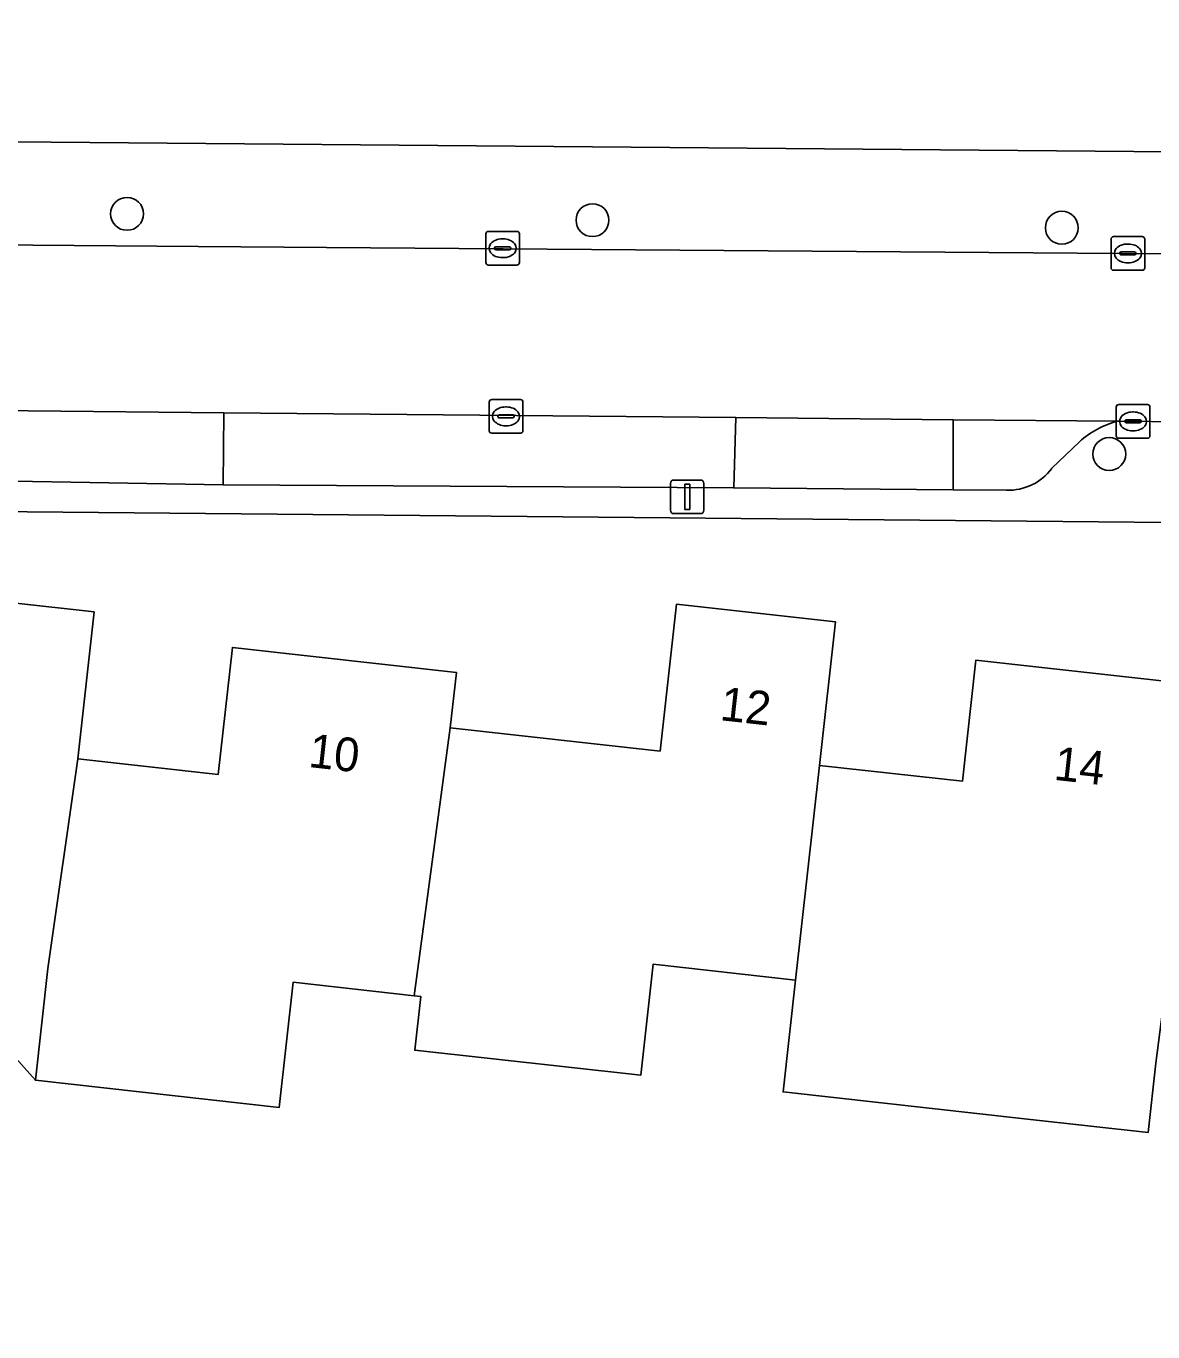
# Model space of a CAD drawing. Extents: x 162396 to 163643, y 386452 to 387406.
# Drawn here: x 162821.03 to 162854.51, y 386627.35 to 386666.15 of the extents above; entities that cross this region are included whole.
import ezdxf

# ---------------------------------------------------------------- set-up
doc = ezdxf.new("R2010")
doc.units = 0
for name, color, linetype in [('IMGEO_Boom', 7, 'Continuous'), ('IMGEO_Erf', 7, 'Continuous'), ('IMGEO_Kolk', 7, 'Continuous'), ('IMGEO_Lichtmast', 7, 'Continuous'), ('IMGEO_Pand', 7, 'Continuous'), ('IMGEO_Pand_nummerreeks', 7, 'Continuous'), ('IMGEO_Parkeervlak_open', 7, 'Continuous'), ('IMGEO_Rijbaan_lokaal_open', 7, 'Continuous'), ('IMGEO_Voetpad_open', 7, 'Continuous')]:
    doc.layers.add(name, color=color, linetype=linetype)

msp = doc.modelspace()

# ---------------------------------------------------------------- linework, layer by layer
at = {"layer": 'IMGEO_Boom'}
for centre in [(162824.029, 386660.575), (162837.857, 386660.387), (162851.8, 386660.161), (162853.208, 386653.438)]:
    msp.add_circle(centre, 0.489, dxfattribs=at)
at = {"layer": 'IMGEO_Erf'}
for points in [[(162932.823, 386652.31), (162934.978, 386654.725), (162936.722, 386656.679), (162939.36, 386659.635), (162950.734, 386672.38), (162953.337, 386675.295), (162954.931, 386677.078), (162957.707, 386680.182), (162969.169, 386692.999), (162984.352, 386710.007), (162921.76, 386750), (162921.361, 386750.255), (162921.212, 386750), (162863.497, 386651.323), (162799.834, 386651.914)], [(162776.93, 386743.582), (162768.744, 386730.951), (162762.934, 386721.672), (162757.742, 386711.279), (162754.454, 386701.785), (162744.409, 386671.894), (162782.247, 386667.715), (162783.774, 386663.035), (162787.296, 386663.004), (162855.09, 386662.415)], [(162818.213, 386649.286), (162823.052, 386648.748), (162822.567, 386644.384), (162826.739, 386643.92), (162827.158, 386647.69), (162833.815, 386646.949), (162833.632, 386645.303), (162839.866, 386644.609), (162840.352, 386648.974), (162845.079, 386648.448), (162844.605, 386644.185), (162848.848, 386643.713), (162849.248, 386647.316), (162856.017, 386646.563)], [(162854.593, 386635.335), (162854.364, 386633.277), (162850.779, 386633.676), (162843.519, 386634.483), (162843.888, 386637.805), (162839.659, 386638.275), (162839.292, 386634.977), (162832.579, 386635.723), (162832.756, 386637.319), (162832.564, 386637.34), (162828.964, 386637.741), (162828.551, 386634.025), (162821.307, 386634.831), (162819.622, 386636.702)]]:
    msp.add_lwpolyline(points, dxfattribs=at)
at = {"layer": 'IMGEO_Kolk'}
for p, q in [((162834.687, 386659.127), (162834.687, 386659.979)), ((162834.762, 386660.053), (162835.614, 386660.053)), ((162835.175, 386659.833), (162835.2, 386659.833)), ((162835.688, 386659.979), (162835.688, 386659.127)), ((162853.264, 386658.973), (162853.264, 386659.825)), ((162853.339, 386659.899), (162854.191, 386659.899)), ((162854.265, 386659.825), (162854.265, 386658.973)), ((162834.946, 386659.547), (162834.946, 386659.559)), ((162835.384, 386659.51), (162834.986, 386659.51)), ((162834.989, 386659.596), (162835.387, 386659.596)), ((162835.43, 386659.559), (162835.43, 386659.547)), ((162853.523, 386659.393), (162853.523, 386659.405)), ((162853.961, 386659.356), (162853.563, 386659.356)), ((162853.566, 386659.442), (162853.964, 386659.442)), ((162853.752, 386659.679), (162853.777, 386659.679)), ((162854.007, 386659.405), (162854.007, 386659.393)), ((162835.614, 386659.053), (162834.762, 386659.053)), ((162835.198, 386659.273), (162835.173, 386659.273)), ((162853.775, 386659.119), (162853.75, 386659.119)), ((162854.191, 386658.899), (162853.339, 386658.899)), ((162834.788, 386654.131), (162834.788, 386654.983)), ((162834.863, 386655.057), (162835.715, 386655.057)), ((162835.276, 386654.837), (162835.301, 386654.837)), ((162835.789, 386654.983), (162835.789, 386654.131)), ((162853.416, 386653.982), (162853.416, 386654.834)), ((162853.491, 386654.908), (162854.343, 386654.908)), ((162853.904, 386654.688), (162853.929, 386654.688)), ((162854.417, 386654.834), (162854.417, 386653.982)), ((162835.047, 386654.551), (162835.047, 386654.563)), ((162835.485, 386654.514), (162835.087, 386654.514)), ((162835.09, 386654.6), (162835.488, 386654.6)), ((162835.531, 386654.563), (162835.531, 386654.551)), ((162853.675, 386654.402), (162853.675, 386654.414)), ((162854.113, 386654.365), (162853.715, 386654.365)), ((162853.718, 386654.451), (162854.116, 386654.451)), ((162854.159, 386654.414), (162854.159, 386654.402)), ((162835.715, 386654.057), (162834.863, 386654.057)), ((162835.299, 386654.277), (162835.274, 386654.277)), ((162854.343, 386653.908), (162853.491, 386653.908)), ((162853.927, 386654.128), (162853.902, 386654.128))]:
    msp.add_line(p, q, dxfattribs=at)
for points in [[(162834.687, 386659.127), (162834.687, 386659.979)], [(162834.762, 386660.053), (162835.614, 386660.053)], [(162835.688, 386659.979), (162835.688, 386659.127)], [(162853.264, 386658.973), (162853.264, 386659.825)], [(162853.339, 386659.899), (162854.191, 386659.899)], [(162854.265, 386659.825), (162854.265, 386658.973)], [(162835.614, 386659.053), (162834.762, 386659.053)], [(162854.191, 386658.899), (162853.339, 386658.899)], [(162834.788, 386654.131), (162834.788, 386654.983)], [(162834.863, 386655.057), (162835.715, 386655.057)], [(162835.789, 386654.983), (162835.789, 386654.131)], [(162853.416, 386653.982), (162853.416, 386654.834)], [(162853.491, 386654.908), (162854.343, 386654.908)], [(162854.417, 386654.834), (162854.417, 386653.982)], [(162835.715, 386654.057), (162834.863, 386654.057)], [(162854.343, 386653.908), (162853.491, 386653.908)]]:
    msp.add_lwpolyline(points, dxfattribs=at)
for centre, radius, start, end in [((162834.764, 386659.977), 0.0765, 91.552, 178.448), ((162834.764, 386659.977), 0.0765, 91.552, 178.448), ((162835.612, 386659.977), 0.0765, 1.552, 88.448), ((162835.612, 386659.977), 0.0765, 1.552, 88.448), ((162853.341, 386659.823), 0.0765, 91.552, 178.448), ((162853.341, 386659.823), 0.0765, 91.552, 178.448), ((162854.189, 386659.823), 0.0765, 1.552, 88.448), ((162854.189, 386659.823), 0.0765, 1.552, 88.448), ((162834.986, 386659.556), 0.0403, 85.8775, 175.7526), ((162834.983, 386659.546), 0.0366, 178.938, 274.7102), ((162835.387, 386659.553), 0.043, 264.8664, 352.4533), ((162835.391, 386659.558), 0.0386, 1.7309, 96.639), ((162853.563, 386659.402), 0.0403, 85.8775, 175.7526), ((162853.56, 386659.392), 0.0366, 178.938, 274.7102), ((162853.964, 386659.399), 0.043, 264.8664, 352.4533), ((162853.968, 386659.404), 0.0386, 1.7309, 96.639), ((162834.764, 386659.129), 0.0765, 181.552, 268.448), ((162834.764, 386659.129), 0.0765, 181.552, 268.448), ((162835.612, 386659.129), 0.0765, 271.552, 358.448), ((162835.612, 386659.129), 0.0765, 271.552, 358.448), ((162853.341, 386658.975), 0.0765, 181.552, 268.448), ((162853.341, 386658.975), 0.0765, 181.552, 268.448), ((162854.189, 386658.975), 0.0765, 271.552, 358.448), ((162854.189, 386658.975), 0.0765, 271.552, 358.448), ((162834.865, 386654.981), 0.0765, 91.552, 178.448), ((162834.865, 386654.981), 0.0765, 91.552, 178.448), ((162835.713, 386654.981), 0.0765, 1.552, 88.448), ((162835.713, 386654.981), 0.0765, 1.552, 88.448), ((162853.493, 386654.832), 0.0765, 91.552, 178.448), ((162853.493, 386654.832), 0.0765, 91.552, 178.448), ((162854.341, 386654.832), 0.0765, 1.552, 88.448), ((162854.341, 386654.832), 0.0765, 1.552, 88.448), ((162835.087, 386654.56), 0.0403, 85.8775, 175.7526), ((162835.084, 386654.55), 0.0366, 178.938, 274.7102), ((162835.488, 386654.557), 0.043, 264.8664, 352.4533), ((162835.492, 386654.562), 0.0386, 1.7309, 96.639), ((162853.715, 386654.411), 0.0403, 85.8775, 175.7526), ((162853.712, 386654.401), 0.0366, 178.938, 274.7102), ((162854.116, 386654.408), 0.043, 264.8664, 352.4533), ((162854.12, 386654.413), 0.0386, 1.7309, 96.639), ((162834.865, 386654.133), 0.0765, 181.552, 268.448), ((162834.865, 386654.133), 0.0765, 181.552, 268.448), ((162835.713, 386654.133), 0.0765, 271.552, 358.448), ((162835.713, 386654.133), 0.0765, 271.552, 358.448), ((162853.493, 386653.984), 0.0765, 181.552, 268.448), ((162853.493, 386653.984), 0.0765, 181.552, 268.448), ((162854.341, 386653.984), 0.0765, 271.552, 358.448), ((162854.341, 386653.984), 0.0765, 271.552, 358.448)]:
    msp.add_arc(centre, radius, start, end, dxfattribs=at)
for centre, major_axis, ratio, start_param, end_param in [((162835.174, 386659.553), (-0.387, 0.002), 0.722429, 4.712389, 7.853982), ((162835.199, 386659.553), (-0.39, 0.002), 0.717154, 1.570796, 4.712389), ((162853.751, 386659.399), (-0.387, 0.002), 0.722429, 4.712389, 7.853982), ((162853.776, 386659.399), (-0.39, 0.002), 0.717154, 1.570796, 4.712389), ((162835.275, 386654.557), (-0.387, 0.002), 0.722429, 4.712389, 7.853982), ((162835.3, 386654.557), (-0.39, 0.002), 0.717154, 1.570796, 4.712389), ((162853.903, 386654.408), (-0.387, 0.002), 0.722429, 4.712389, 7.853982), ((162853.928, 386654.408), (-0.39, 0.002), 0.717154, 1.570796, 4.712389)]:
    msp.add_ellipse(centre, major_axis=major_axis, ratio=ratio, start_param=start_param, end_param=end_param, dxfattribs=at)
at = {"layer": 'IMGEO_Lichtmast'}
for p, q in [((162840.176, 386651.766), (162840.176, 386652.566)), ((162840.176, 386652.566), (162840.176, 386651.766)), ((162840.276, 386652.666), (162841.066, 386652.666)), ((162841.066, 386652.666), (162840.276, 386652.666)), ((162841.166, 386652.566), (162841.166, 386651.766)), ((162841.166, 386651.766), (162841.166, 386652.566)), ((162841.066, 386651.666), (162840.276, 386651.666)), ((162840.276, 386651.666), (162841.066, 386651.666))]:
    msp.add_line(p, q, dxfattribs=at)
msp.add_lwpolyline([(162840.596, 386652.541), (162840.746, 386652.541), (162840.746, 386651.791), (162840.596, 386651.791), (162840.596, 386652.541)], dxfattribs=at)
for centre, start, end in [((162840.276, 386652.566), 90, 180), ((162840.276, 386652.566), 90, 180), ((162841.066, 386652.566), 0, 90), ((162841.066, 386652.566), 360, 90), ((162840.276, 386651.766), 180, 270), ((162840.276, 386651.766), 180, 270), ((162841.066, 386651.766), 270, 0), ((162841.066, 386651.766), 270, 0)]:
    msp.add_arc(centre, 0.1, start, end, dxfattribs=at)
at = {"layer": 'IMGEO_Pand'}
for points in [[(162822.567, 386644.384), (162823.052, 386648.748), (162818.213, 386649.286), (162817.734, 386644.975), (162811.557, 386645.663), (162810.419, 386637.76), (162810.232, 386636.079), (162810.219, 386635.963), (162810.023, 386634.197), (162816.781, 386633.445), (162816.991, 386635.327), (162817.359, 386638.633), (162819.806, 386638.36), (162819.622, 386636.702), (162821.307, 386634.831), (162821.676, 386638.152)], [(162832.564, 386637.34), (162832.756, 386637.319), (162832.579, 386635.723), (162839.292, 386634.977), (162839.659, 386638.275), (162843.888, 386637.805), (162844.605, 386644.185), (162845.079, 386648.448), (162840.352, 386648.974), (162839.866, 386644.609), (162833.632, 386645.303)], [(162821.676, 386638.152), (162821.307, 386634.831), (162828.551, 386634.025), (162828.964, 386637.741), (162832.564, 386637.34), (162833.632, 386645.303), (162833.815, 386646.949), (162827.158, 386647.69), (162826.739, 386643.92), (162822.567, 386644.384)], [(162850.779, 386633.676), (162854.364, 386633.277), (162854.593, 386635.335), (162855.844, 386645.002), (162856.017, 386646.563), (162849.248, 386647.316), (162848.848, 386643.713), (162844.605, 386644.185), (162843.888, 386637.805), (162843.519, 386634.483)]]:
    msp.add_lwpolyline(points, close=True, dxfattribs=at)
at = {"layer": 'IMGEO_Parkeervlak_open'}
msp.add_lwpolyline([(162842.116, 386654.52), (162826.906, 386654.664), (162826.889, 386652.52), (162842.055, 386652.43)], close=True, dxfattribs=at)
for points in [[(162853.476, 386654.413), (162848.577, 386654.459), (162848.572, 386652.378), (162850.158, 386652.363)], [(162851.5, 386653.013), (162852.323, 386653.802)]]:
    msp.add_lwpolyline(points, dxfattribs=at)
for centre, radius, start, end in [((162854.081, 386651.878), 2.607, 103.4252, 132.415), ((162850.208, 386653.97), 1.608, 268.2153, 323.4713)]:
    msp.add_arc(centre, radius, start, end, dxfattribs=at)
at = {"layer": 'IMGEO_Rijbaan_lokaal_open'}
for points in [[(162854.881, 386659.387), (162829.955, 386659.577), (162826.145, 386659.605), (162813.865, 386659.699), (162810.005, 386659.728), (162798.982, 386659.812), (162797.609, 386659.729), (162796.71, 386659.572), (162795.829, 386659.336), (162794.973, 386659.021), (162794.504, 386658.811)], [(162799.562, 386654.734), (162799.943, 386654.734), (162804.917, 386654.667), (162820.115, 386654.728), (162826.906, 386654.664), (162842.116, 386654.52), (162848.577, 386654.459), (162853.476, 386654.413), (162855.441, 386654.397)]]:
    msp.add_lwpolyline(points, dxfattribs=at)
for points in [[(162826.906, 386654.664), (162820.115, 386654.728), (162820.082, 386652.646), (162826.889, 386652.52)], [(162848.577, 386654.459), (162842.116, 386654.52), (162842.055, 386652.43), (162848.572, 386652.378)]]:
    msp.add_lwpolyline(points, close=True, dxfattribs=at)
at = {"layer": 'IMGEO_Voetpad_open'}
for points in [[(162799.834, 386651.914), (162863.497, 386651.323), (162921.212, 386750)], [(162855.09, 386662.415), (162787.296, 386663.004), (162786.017, 386651.238), (162780.807, 386605.308), (162780.556, 386602.933)], [(162794.504, 386658.811), (162794.973, 386659.021), (162795.829, 386659.336), (162796.71, 386659.572), (162797.609, 386659.729), (162798.982, 386659.812), (162810.005, 386659.728), (162813.865, 386659.699), (162826.145, 386659.605), (162829.955, 386659.577), (162854.881, 386659.387)], [(162855.441, 386654.397), (162853.476, 386654.413)], [(162852.323, 386653.802), (162851.5, 386653.013)], [(162850.158, 386652.363), (162848.572, 386652.378), (162842.055, 386652.43), (162826.889, 386652.52), (162820.082, 386652.646), (162808.352, 386652.691)]]:
    msp.add_lwpolyline(points, dxfattribs=at)
for centre, radius, start, end in [((162854.081, 386651.878), 2.607, 103.4252, 132.415), ((162850.208, 386653.97), 1.608, 268.2153, 323.4713)]:
    msp.add_arc(centre, radius, start, end, dxfattribs=at)

# ---------------------------------------------------------------- texts
at = {"layer": 'IMGEO_Pand_nummerreeks'}
for s, rotation, p in [('12', 353.6505, (162841.619, 386645.533)), ('10', 353.6485, (162829.396, 386644.141)), ('14', 353.6524, (162851.539, 386643.761))]:
    msp.add_text(s, height=1, rotation=rotation, dxfattribs=at).set_placement(p)

doc.saveas('drawing.dxf')
